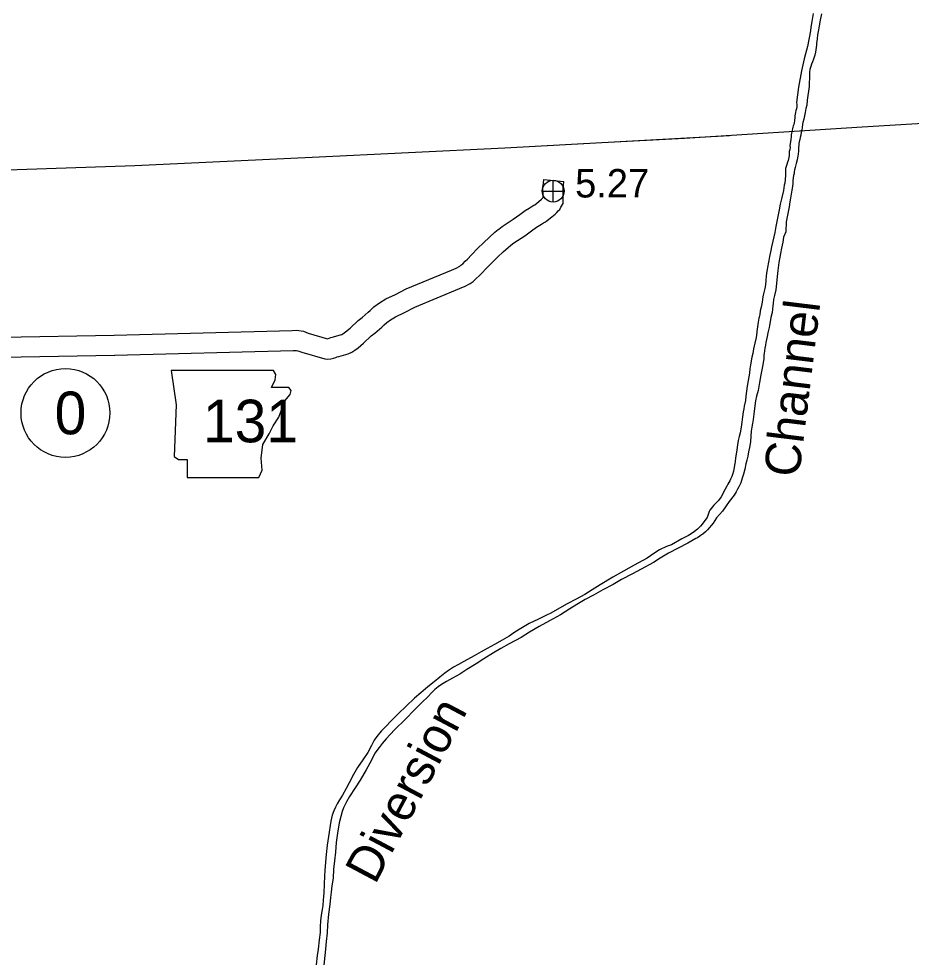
# Model space of a CAD drawing. Extents: x -939622 to -934222, y 1383701 to 1385301.
# Drawn here: x -935775.62 to -935735.82, y 1384223.69 to 1384265.52 of the extents above; entities that cross this region are included whole.
import ezdxf

# ---------------------------------------------------------------- set-up
doc = ezdxf.new("R2010")
doc.units = 0
for name, color, linetype in [('Level 10', 7, 'Continuous'), ('Level 2', 7, 'Continuous'), ('Level 21', 7, 'Continuous'), ('Level 25', 7, 'Continuous'), ('Level 26', 7, 'Continuous'), ('Level 27', 7, 'Continuous'), ('Level 9', 7, 'Continuous')]:
    doc.layers.add(name, color=color, linetype=linetype)

msp = doc.modelspace()

# ---------------------------------------------------------------- linework, layer by layer
at = {"layer": 'Level 10'}
for points in [[(-935771.366, 1384251.421), (-935763.423, 1384251.63), (-935763.245, 1384251.639), (-935763.133, 1384251.632), (-935762.925, 1384251.597), (-935762.709, 1384251.509), (-935761.848, 1384251.26), (-935761.783, 1384251.28), (-935761.698, 1384251.313), (-935761.588, 1384251.342), (-935761.223, 1384251.444), (-935761.208, 1384251.45), (-935761.171, 1384251.478), (-935761.049, 1384251.568), (-935760.847, 1384251.736), (-935760.492, 1384252.067), (-935760.309, 1384252.213), (-935760.036, 1384252.438), (-935759.957, 1384252.518), (-935759.785, 1384252.687), (-935759.533, 1384252.86), (-935759.251, 1384253.036), (-935758.817, 1384253.238), (-935758.34, 1384253.48), (-935756.32, 1384254.323), (-935756.116, 1384254.413), (-935755.958, 1384254.502), (-935755.903, 1384254.536), (-935755.825, 1384254.605), (-935755.709, 1384254.715), (-935755.612, 1384254.811), (-935755.429, 1384255.006), (-935755.147, 1384255.296), (-935754.904, 1384255.543), (-935754.633, 1384255.795), (-935754.391, 1384256.015), (-935754.248, 1384256.13), (-935754.221, 1384256.151), (-935754.062, 1384256.271), (-935753.571, 1384256.593), (-935753.282, 1384256.802), (-935753.037, 1384256.977), (-935752.865, 1384257.086), (-935752.77, 1384257.145), (-935752.65, 1384257.216), (-935752.612, 1384257.234), (-935752.432, 1384257.379), (-935752.314, 1384257.486), (-935752.277, 1384257.519), (-935752.244, 1384257.557), (-935752.243, 1384257.651), (-935752.24, 1384257.707), (-935752.243, 1384257.786), (-935752.245, 1384257.867), (-935752.246, 1384258.016), (-935752.221, 1384258.2), (-935752.206, 1384258.354), (-935751.31, 1384258.264)], [(-935771.343, 1384250.522), (-935763.389, 1384250.731), (-935763.25, 1384250.738), (-935763.236, 1384250.737), (-935763.172, 1384250.726), (-935763.005, 1384250.658), (-935761.971, 1384250.358), (-935761.84, 1384250.356), (-935761.706, 1384250.36), (-935761.585, 1384250.399), (-935761.487, 1384250.43), (-935761.419, 1384250.456), (-935761.35, 1384250.474), (-935760.937, 1384250.59), (-935760.768, 1384250.656), (-935760.635, 1384250.755), (-935760.493, 1384250.86), (-935760.252, 1384251.061), (-935759.903, 1384251.385), (-935759.741, 1384251.515), (-935759.429, 1384251.772), (-935759.323, 1384251.879), (-935759.21, 1384251.99), (-935759.04, 1384252.107), (-935758.822, 1384252.243), (-935758.423, 1384252.429), (-935757.963, 1384252.662), (-935755.965, 1384253.496), (-935755.714, 1384253.607), (-935755.495, 1384253.729), (-935755.361, 1384253.815), (-935755.219, 1384253.94), (-935755.084, 1384254.067), (-935754.967, 1384254.183), (-935754.778, 1384254.385), (-935754.503, 1384254.667), (-935754.276, 1384254.898), (-935754.024, 1384255.133), (-935753.805, 1384255.331), (-935753.691, 1384255.423), (-935753.677, 1384255.434), (-935753.544, 1384255.534), (-935753.06, 1384255.852), (-935752.757, 1384256.071), (-935752.533, 1384256.23), (-935752.388, 1384256.323), (-935752.307, 1384256.373), (-935752.221, 1384256.423), (-935752.13, 1384256.469), (-935752.059, 1384256.524), (-935751.848, 1384256.694), (-935751.709, 1384256.819), (-935751.629, 1384256.892), (-935751.574, 1384256.956), (-935751.5, 1384257.019), (-935751.443, 1384257.119), (-935751.338, 1384257.285), (-935751.345, 1384257.507), (-935751.343, 1384257.619), (-935751.339, 1384257.696), (-935751.343, 1384257.815), (-935751.345, 1384257.885), (-935751.346, 1384257.958), (-935751.327, 1384258.095), (-935751.31, 1384258.264)], [(-935789.962, 1384250.753), (-935786.438, 1384250.916), (-935778.178, 1384251.352), (-935776.349, 1384251.332), (-935771.362, 1384251.421)], [(-935789.935, 1384249.853), (-935786.394, 1384250.017), (-935778.159, 1384250.452), (-935776.346, 1384250.432), (-935771.346, 1384250.522)]]:
    msp.add_lwpolyline(points, dxfattribs=at)
at = {"layer": 'Level 2'}
for points in [[(-935749.617, 1384260.007), (-935745.931, 1384260.207), (-935738.01, 1384260.711), (-935730.139, 1384261.185), (-935722.236, 1384261.598)], [(-935745.931, 1384260.207), (-935738.01, 1384260.711), (-935730.139, 1384261.185), (-935722.236, 1384261.598)], [(-935778.338, 1384258.716), (-935770.447, 1384258.978), (-935762.534, 1384259.354), (-935753.95, 1384259.77), (-935743.933, 1384260.316)], [(-935743.933, 1384260.316), (-935743.933, 1384260.316)], [(-935778.338, 1384258.716), (-935770.447, 1384258.978), (-935762.534, 1384259.354), (-935753.95, 1384259.77), (-935749.617, 1384260.007)]]:
    msp.add_lwpolyline(points, dxfattribs=at)
at = {"layer": 'Level 21'}
msp.add_lwpolyline([(-935768.824, 1384249.841), (-935768.596, 1384248.319), (-935768.697, 1384246.009), (-935768.494, 1384245.882), (-935768.114, 1384245.882), (-935768.114, 1384245.07), (-935764.916, 1384245.07), (-935764.764, 1384245.4), (-935764.815, 1384245.933), (-935764.739, 1384246.542), (-935764.459, 1384247.024), (-935764.282, 1384247.38), (-935764.028, 1384247.76), (-935763.876, 1384248.166), (-935763.749, 1384248.496), (-935763.521, 1384248.775), (-935763.47, 1384248.953), (-935763.571, 1384249.08), (-935764.358, 1384249.08), (-935764.18, 1384249.435), (-935764.155, 1384249.664), (-935764.26, 1384249.839)], close=True, dxfattribs=at)
at = {"layer": 'Level 26'}
for p, q in [((-935751.792, 1384257.353), (-935751.792, 1384258.328)), ((-935752.28, 1384257.841), (-935751.305, 1384257.841))]:
    msp.add_line(p, q, dxfattribs=at)
msp.add_circle((-935751.792, 1384257.841), 0.487, dxfattribs=at)
at = {"layer": 'Level 27'}
msp.add_circle((-935773.538, 1384247.953), 1.98, dxfattribs=at)
at = {"layer": 'Level 9'}
for points in [[(-935740.199, 1384265.753), (-935740.264, 1384265.398), (-935740.307, 1384265.155), (-935740.323, 1384264.992), (-935740.45, 1384264.281), (-935740.537, 1384263.967), (-935740.596, 1384263.735), (-935740.661, 1384263.464), (-935740.724, 1384263.2), (-935740.847, 1384262.477), (-935740.936, 1384261.792)], [(-935739.827, 1384265.746), (-935739.886, 1384265.463), (-935739.935, 1384265.205), (-935739.963, 1384265.035), (-935739.997, 1384264.811), (-935740.022, 1384264.632), (-935740.043, 1384264.426), (-935740.051, 1384264.344), (-935740.097, 1384264.029), (-935740.13, 1384263.898), (-935740.179, 1384263.73), (-935740.227, 1384263.599), (-935740.267, 1384263.5), (-935740.304, 1384263.39), (-935740.343, 1384263.259), (-935740.356, 1384263.147), (-935740.359, 1384263.017), (-935740.367, 1384262.863), (-935740.373, 1384262.676), (-935740.38, 1384262.501), (-935740.46, 1384261.9)], [(-935740.46, 1384261.9), (-935740.482, 1384261.677), (-935740.517, 1384261.528), (-935740.556, 1384261.352), (-935740.587, 1384261.191), (-935740.618, 1384261.049), (-935740.652, 1384260.897), (-935740.668, 1384260.831), (-935740.692, 1384260.658), (-935740.71, 1384260.573), (-935740.731, 1384260.467), (-935740.753, 1384260.334), (-935740.774, 1384260.228), (-935740.792, 1384260.149), (-935740.818, 1384260.031), (-935740.831, 1384259.958), (-935740.84, 1384259.876), (-935740.844, 1384259.798), (-935740.856, 1384259.635), (-935740.867, 1384259.487), (-935740.879, 1384259.396), (-935740.891, 1384259.318), (-935740.909, 1384259.239), (-935740.955, 1384259.075), (-935740.974, 1384259.008), (-935741.006, 1384258.892), (-935741.024, 1384258.792), (-935741.042, 1384258.708), (-935741.051, 1384258.629), (-935741.07, 1384258.544), (-935741.098, 1384258.32), (-935741.109, 1384258.184), (-935741.126, 1384258.054), (-935741.15, 1384257.882), (-935741.18, 1384257.7), (-935741.207, 1384257.522), (-935741.235, 1384257.358), (-935741.272, 1384257.134), (-935741.301, 1384256.986), (-935741.357, 1384256.701), (-935741.403, 1384256.465), (-935741.422, 1384256.024), (-935741.513, 1384255.783), (-935741.551, 1384255.565), (-935741.605, 1384255.296), (-935741.648, 1384255.062), (-935741.685, 1384254.896), (-935741.731, 1384254.653), (-935741.779, 1384254.296), (-935741.804, 1384254.037), (-935741.83, 1384253.723), (-935741.865, 1384253.438), (-935741.923, 1384253.187), (-935741.959, 1384253.008), (-935741.98, 1384252.835), (-935741.995, 1384252.724), (-935742.011, 1384252.584), (-935742.03, 1384252.436), (-935742.08, 1384252.2), (-935742.116, 1384252.021), (-935742.146, 1384251.854), (-935742.161, 1384251.758), (-935742.213, 1384251.521), (-935742.247, 1384251.36), (-935742.282, 1384251.23), (-935742.307, 1384251.087), (-935742.324, 1384250.978), (-935742.347, 1384250.833), (-935742.364, 1384250.724), (-935742.381, 1384250.597), (-935742.394, 1384250.53), (-935742.403, 1384250.368), (-935742.455, 1384250.02), (-935742.533, 1384249.656), (-935742.585, 1384249.308), (-935742.651, 1384248.959), (-935742.718, 1384248.698), (-935742.765, 1384248.492), (-935742.82, 1384248.147), (-935742.847, 1384247.893), (-935742.876, 1384247.66), (-935742.903, 1384247.485), (-935742.93, 1384247.315), (-935742.955, 1384247.146), (-935742.971, 1384246.919), (-935742.996, 1384246.66), (-935743.039, 1384246.414), (-935743.075, 1384246.226), (-935743.116, 1384246.029), (-935743.161, 1384245.841), (-935743.198, 1384245.677), (-935743.247, 1384245.444), (-935743.306, 1384245.225), (-935743.363, 1384245.046), (-935743.428, 1384244.842), (-935743.509, 1384244.656), (-935743.566, 1384244.551), (-935743.631, 1384244.432), (-935743.713, 1384244.288), (-935743.946, 1384244), (-935744.247, 1384243.578)], [(-935740.931, 1384261.906), (-935740.936, 1384261.792), (-935740.933, 1384261.707), (-935740.93, 1384261.614), (-935740.945, 1384261.505), (-935740.963, 1384261.432), (-935740.984, 1384261.344), (-935741.021, 1384261.19), (-935741.021, 1384261.093), (-935741.028, 1384261.015), (-935741.035, 1384260.969), (-935741.05, 1384260.882), (-935741.063, 1384260.812), (-935741.082, 1384260.757), (-935741.107, 1384260.687), (-935741.122, 1384260.611), (-935741.133, 1384260.56), (-935741.148, 1384260.487), (-935741.161, 1384260.417), (-935741.171, 1384260.348), (-935741.183, 1384260.263), (-935741.197, 1384260.148), (-935741.212, 1384260.039), (-935741.23, 1384259.96), (-935741.239, 1384259.861), (-935741.23, 1384259.78), (-935741.236, 1384259.701), (-935741.264, 1384259.613), (-935741.27, 1384259.447), (-935741.278, 1384259.335), (-935741.31, 1384259.211), (-935741.338, 1384259.126), (-935741.373, 1384259.028), (-935741.406, 1384258.934), (-935741.425, 1384258.852), (-935741.43, 1384258.749), (-935741.433, 1384258.662), (-935741.43, 1384258.551), (-935741.444, 1384258.354), (-935741.463, 1384258.2), (-935741.487, 1384258.1), (-935741.525, 1384257.873), (-935741.595, 1384257.555), (-935741.669, 1384257.26), (-935741.715, 1384257), (-935741.762, 1384256.79), (-935741.808, 1384256.554), (-935741.859, 1384256.269), (-935741.907, 1384255.994), (-935741.999, 1384255.605), (-935742.051, 1384255.36), (-935742.09, 1384255.19), (-935742.148, 1384254.923), (-935742.175, 1384254.744), (-935742.203, 1384254.593), (-935742.218, 1384254.505), (-935742.264, 1384254.275), (-935742.294, 1384254.072), (-935742.308, 1384253.855), (-935742.325, 1384253.665), (-935742.359, 1384253.504), (-935742.411, 1384253.261), (-935742.437, 1384253.128), (-935742.471, 1384252.898), (-935742.521, 1384252.668), (-935742.56, 1384252.501), (-935742.579, 1384252.337), (-935742.599, 1384252.225), (-935742.616, 1384252.177), (-935742.643, 1384251.992), (-935742.678, 1384251.792), (-935742.71, 1384251.58), (-935742.706, 1384251.541), (-935742.744, 1384251.323), (-935742.804, 1384251.062), (-935742.862, 1384250.814), (-935742.894, 1384250.605), (-935742.933, 1384250.432), (-935742.997, 1384250.096), (-935743.016, 1384249.923), (-935743.039, 1384249.727), (-935743.091, 1384249.397), (-935743.137, 1384249.143), (-935743.172, 1384248.925), (-935743.201, 1384248.704), (-935743.221, 1384248.507), (-935743.27, 1384248.262), (-935743.293, 1384248.132), (-935743.313, 1384248.002), (-935743.347, 1384247.775), (-935743.379, 1384247.548), (-935743.41, 1384247.324), (-935743.453, 1384247.07), (-935743.499, 1384246.906), (-935743.547, 1384246.726), (-935743.57, 1384246.527), (-935743.605, 1384246.309), (-935743.635, 1384246.121), (-935743.654, 1384245.958), (-935743.681, 1384245.779), (-935743.705, 1384245.619)], [(-935740.931, 1384261.906), (-935740.936, 1384261.792), (-935740.933, 1384261.707), (-935740.93, 1384261.614), (-935740.945, 1384261.505), (-935740.963, 1384261.432), (-935740.984, 1384261.344), (-935741.021, 1384261.19), (-935741.021, 1384261.093), (-935741.028, 1384261.015), (-935741.035, 1384260.969), (-935741.05, 1384260.882), (-935741.063, 1384260.812), (-935741.082, 1384260.757), (-935741.107, 1384260.687), (-935741.122, 1384260.611), (-935741.133, 1384260.56), (-935741.148, 1384260.487), (-935741.161, 1384260.417), (-935741.171, 1384260.348), (-935741.183, 1384260.263), (-935741.197, 1384260.148), (-935741.212, 1384260.039), (-935741.23, 1384259.96), (-935741.239, 1384259.861), (-935741.23, 1384259.78), (-935741.236, 1384259.701), (-935741.264, 1384259.613), (-935741.27, 1384259.447), (-935741.278, 1384259.335), (-935741.31, 1384259.211), (-935741.338, 1384259.126), (-935741.373, 1384259.028), (-935741.406, 1384258.934), (-935741.425, 1384258.852), (-935741.43, 1384258.749), (-935741.433, 1384258.662), (-935741.43, 1384258.551), (-935741.444, 1384258.354), (-935741.463, 1384258.2), (-935741.487, 1384258.1), (-935741.525, 1384257.873), (-935741.595, 1384257.555), (-935741.614, 1384257.479)], [(-935740.46, 1384261.9), (-935740.482, 1384261.677), (-935740.517, 1384261.528), (-935740.556, 1384261.352), (-935740.587, 1384261.191), (-935740.618, 1384261.049), (-935740.652, 1384260.897), (-935740.668, 1384260.831), (-935740.692, 1384260.658), (-935740.71, 1384260.573), (-935740.731, 1384260.467), (-935740.753, 1384260.334), (-935740.774, 1384260.228), (-935740.792, 1384260.149), (-935740.818, 1384260.031), (-935740.831, 1384259.958), (-935740.84, 1384259.876), (-935740.844, 1384259.798), (-935740.856, 1384259.635), (-935740.867, 1384259.487), (-935740.879, 1384259.396), (-935740.891, 1384259.318), (-935740.909, 1384259.239), (-935740.955, 1384259.075), (-935740.974, 1384259.008), (-935741.006, 1384258.892), (-935741.024, 1384258.792), (-935741.042, 1384258.708), (-935741.051, 1384258.629), (-935741.07, 1384258.544), (-935741.098, 1384258.32), (-935741.109, 1384258.184), (-935741.126, 1384258.054), (-935741.15, 1384257.882), (-935741.18, 1384257.7), (-935741.207, 1384257.522), (-935741.218, 1384257.459)], [(-935743.705, 1384245.619), (-935743.72, 1384245.519), (-935743.748, 1384245.356), (-935743.788, 1384245.21), (-935743.824, 1384245.118), (-935743.877, 1384244.999), (-935743.919, 1384244.92), (-935743.996, 1384244.785), (-935744.05, 1384244.687), (-935744.123, 1384244.549), (-935744.177, 1384244.448), (-935744.228, 1384244.347), (-935744.304, 1384244.218), (-935744.422, 1384244.054), (-935744.625, 1384243.843), (-935744.804, 1384243.624), (-935744.84, 1384243.556)], [(-935744.84, 1384243.556), (-935744.928, 1384243.289), (-935745.023, 1384243.156), (-935745.144, 1384242.999), (-935745.222, 1384242.909), (-935745.295, 1384242.832), (-935745.362, 1384242.776), (-935745.493, 1384242.666), (-935745.599, 1384242.591), (-935745.754, 1384242.493), (-935746.049, 1384242.342), (-935746.517, 1384242.069), (-935746.736, 1384241.996), (-935747.049, 1384241.851), (-935747.302, 1384241.69), (-935747.603, 1384241.476), (-935748.184, 1384241.16), (-935749.131, 1384240.628), (-935749.699, 1384240.292), (-935750.054, 1384240.064), (-935750.384, 1384239.862), (-935750.772, 1384239.651), (-935751.17, 1384239.437), (-935751.505, 1384239.246), (-935751.897, 1384239.035), (-935752.095, 1384238.942), (-935752.452, 1384238.763), (-935752.862, 1384238.563), (-935753.303, 1384238.3), (-935753.547, 1384238.145), (-935753.752, 1384238.009), (-935754.058, 1384237.831), (-935754.414, 1384237.631), (-935754.729, 1384237.453), (-935755.009, 1384237.297), (-935755.318, 1384237.128), (-935755.774, 1384236.867), (-935756.019, 1384236.745), (-935756.231, 1384236.624), (-935756.454, 1384236.479), (-935756.615, 1384236.359), (-935756.846, 1384236.181), (-935757.1, 1384235.971), (-935757.375, 1384235.743), (-935757.69, 1384235.478), (-935757.973, 1384235.243), (-935758.351, 1384234.886), (-935758.692, 1384234.559), (-935758.994, 1384234.249), (-935759.269, 1384233.963), (-935759.443, 1384233.778), (-935759.608, 1384233.586), (-935759.766, 1384233.364), (-935759.899, 1384233.123), (-935760.061, 1384232.82), (-935760.281, 1384232.485), (-935760.513, 1384232.15), (-935760.69, 1384231.837), (-935760.894, 1384231.458), (-935761.021, 1384231.207), (-935761.192, 1384230.922), (-935761.323, 1384230.707), (-935761.419, 1384230.533), (-935761.499, 1384230.386), (-935761.577, 1384230.215), (-935761.646, 1384230.029), (-935761.698, 1384229.751), (-935761.806, 1384229.067), (-935761.863, 1384228.692), (-935761.919, 1384228.272), (-935761.979, 1384227.575), (-935761.989, 1384227.31), (-935762.005, 1384226.949), (-935762.02, 1384226.56), (-935762.04, 1384226.237), (-935762.062, 1384225.996), (-935762.096, 1384225.811), (-935762.136, 1384225.569), (-935762.164, 1384225.307), (-935762.18, 1384225.053), (-935762.188, 1384224.8), (-935762.222, 1384224.468), (-935762.276, 1384224.057), (-935762.318, 1384223.764), (-935762.353, 1384223.345)], [(-935744.247, 1384243.578), (-935744.515, 1384243.283), (-935744.663, 1384243.035), (-935744.744, 1384242.942), (-935744.822, 1384242.849), (-935744.906, 1384242.745), (-935744.993, 1384242.655), (-935745.118, 1384242.548), (-935745.177, 1384242.514), (-935745.244, 1384242.463), (-935745.362, 1384242.384), (-935745.436, 1384242.349), (-935745.786, 1384242.155), (-935746.646, 1384241.704), (-935747.017, 1384241.485), (-935747.319, 1384241.283), (-935747.861, 1384240.995), (-935748.259, 1384240.779), (-935748.742, 1384240.529), (-935749.122, 1384240.31), (-935749.581, 1384240.061), (-935749.996, 1384239.834), (-935750.365, 1384239.642), (-935750.732, 1384239.42), (-935751.05, 1384239.221), (-935751.47, 1384238.958), (-935751.961, 1384238.681), (-935752.409, 1384238.436), (-935752.841, 1384238.176), (-935753.22, 1384237.944), (-935753.756, 1384237.66), (-935754.127, 1384237.453), (-935754.454, 1384237.254), (-935754.88, 1384236.988), (-935755.22, 1384236.766), (-935755.638, 1384236.513), (-935755.958, 1384236.313), (-935756.279, 1384236.129), (-935756.544, 1384235.985), (-935756.77, 1384235.855), (-935756.914, 1384235.748), (-935757.062, 1384235.62), (-935757.214, 1384235.474), (-935757.376, 1384235.301), (-935757.626, 1384235.058), (-935757.978, 1384234.716), (-935758.381, 1384234.301), (-935758.873, 1384233.822), (-935759.235, 1384233.423), (-935759.411, 1384233.213), (-935759.556, 1384233.046), (-935759.736, 1384232.781), (-935759.895, 1384232.476), (-935760.13, 1384232.041), (-935760.4, 1384231.587), (-935760.623, 1384231.24), (-935760.875, 1384230.862), (-935761.011, 1384230.612), (-935761.138, 1384230.352), (-935761.199, 1384230.184), (-935761.255, 1384229.96), (-935761.336, 1384229.684), (-935761.415, 1384229.221), (-935761.468, 1384228.801), (-935761.503, 1384228.375), (-935761.539, 1384227.986), (-935761.585, 1384227.621), (-935761.608, 1384227.208), (-935761.658, 1384226.872), (-935761.685, 1384226.585), (-935761.717, 1384226.353), (-935761.749, 1384226.036), (-935761.802, 1384225.616), (-935761.847, 1384225.13), (-935761.873, 1384224.774), (-935761.918, 1384224.396), (-935761.949, 1384224.052), (-935761.98, 1384223.765), (-935762.023, 1384223.334)]]:
    msp.add_lwpolyline(points, dxfattribs=at)

# ---------------------------------------------------------------- texts
at = {"layer": 'Level 21'}
msp.add_text('131', height=1.9008, dxfattribs=at).set_placement((-935767.409, 1384246.643))
at = {"layer": 'Level 25'}
msp.add_text('5.27', height=1.2672, dxfattribs=at).set_placement((-935750.812, 1384257.557))
at = {"layer": 'Level 27'}
msp.add_text('0', height=1.901, dxfattribs=at).set_placement((-935774.022, 1384247.003))
at = {"layer": 'Level 9'}
for s, rotation, p in [('Channel', 83, (-935740.833, 1384245.042)), ('Diversion', 62, (-935759.732, 1384226.891))]:
    msp.add_text(s, height=1.584, rotation=rotation, dxfattribs=at).set_placement(p)

doc.saveas('drawing.dxf')
